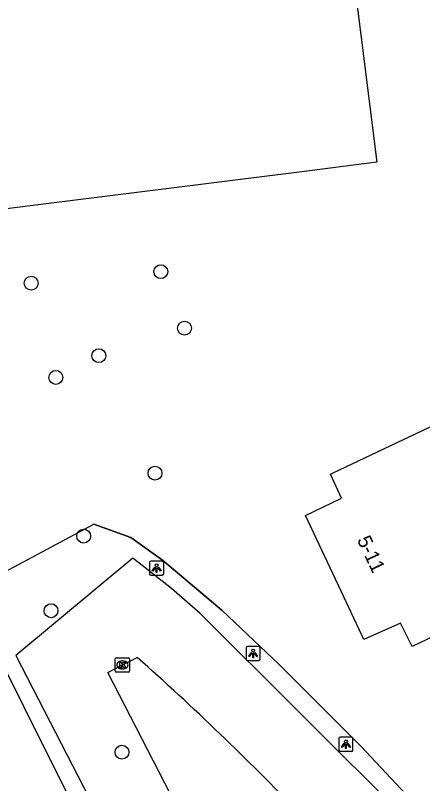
# Model space of a CAD drawing. Extents: x 161772 to 163123, y 383092 to 383917.
# Drawn here: x 162980 to 163008.7, y 383820.3 to 383874.4 of the extents above; entities that cross this region are included whole.
import ezdxf

# ---------------------------------------------------------------- set-up
doc = ezdxf.new("R2010")
doc.units = 0
for name, color, linetype in [('IMGEO_Boom', 7, 'Continuous'), ('IMGEO_Groenvoorziening', 7, 'Continuous'), ('IMGEO_Hek', 7, 'Continuous'), ('IMGEO_Kolk', 7, 'Continuous'), ('IMGEO_Lichtpunt', 7, 'Continuous'), ('IMGEO_Pand', 7, 'Continuous'), ('IMGEO_Pand_nummerreeks', 7, 'Continuous'), ('IMGEO_Parkeervlak_open', 7, 'Continuous'), ('IMGEO_Rijbaan_lokaal_open', 7, 'Continuous'), ('IMGEO_Voetpad_open', 7, 'Continuous')]:
    doc.layers.add(name, color=color, linetype=linetype)

msp = doc.modelspace()

# ---------------------------------------------------------------- linework, layer by layer
at = {"layer": 'IMGEO_Boom'}
for centre in [(162990.256, 383856.318), (162981.138, 383855.511), (162991.931, 383852.337), (162985.894, 383850.402), (162982.868, 383848.875), (162989.852, 383842.132), (162984.828, 383837.707), (162982.532, 383832.453), (162987.526, 383822.493)]:
    msp.add_circle(centre, 0.489, dxfattribs=at)
at = {"layer": 'IMGEO_Groenvoorziening'}
msp.add_lwpolyline([(162976.585, 383833.763), (162985.544, 383838.537), (162988.151, 383837.617), (162990.388, 383836.005), (162994.576, 383832.473), (162998.604, 383828.662), (163004.335, 383822.932), (163008.614, 383818.377)], dxfattribs=at)
at = {"layer": 'IMGEO_Hek'}
msp.add_lwpolyline([(163008.614, 383818.377), (163004.335, 383822.932), (162998.604, 383828.662), (162994.576, 383832.473), (162990.388, 383836.005), (162988.151, 383837.617), (162985.544, 383838.537)], dxfattribs=at)
at = {"layer": 'IMGEO_Kolk'}
for p, q in [((162987.057, 383828.213), (162987.057, 383829.065)), ((162987.132, 383829.139), (162987.984, 383829.139)), ((162987.545, 383828.919), (162987.57, 383828.919)), ((162988.058, 383829.065), (162988.058, 383828.213)), ((162987.984, 383828.139), (162987.132, 383828.139)), ((162987.568, 383828.359), (162987.543, 383828.359))]:
    msp.add_line(p, q, dxfattribs=at)
for points in [[(162987.057, 383828.213), (162987.057, 383829.065)], [(162987.132, 383829.139), (162987.984, 383829.139)], [(162987.378, 383828.839), (162987.501, 383828.839), (162987.501, 383828.688), (162987.631, 383828.839), (162987.795, 383828.839), (162987.649, 383828.688), (162987.802, 383828.439), (162987.65, 383828.439), (162987.565, 383828.603), (162987.501, 383828.536), (162987.501, 383828.439), (162987.378, 383828.439), (162987.378, 383828.839)], [(162988.058, 383829.065), (162988.058, 383828.213)], [(162987.984, 383828.139), (162987.132, 383828.139)]]:
    msp.add_lwpolyline(points, dxfattribs=at)
for centre, start, end in [((162987.134, 383829.063), 91.552, 178.448), ((162987.134, 383829.063), 91.552, 178.448), ((162987.982, 383829.063), 1.552, 88.448), ((162987.982, 383829.063), 1.552, 88.448), ((162987.134, 383828.215), 181.552, 268.448), ((162987.134, 383828.215), 181.552, 268.448), ((162987.982, 383828.215), 271.552, 358.448), ((162987.982, 383828.215), 271.552, 358.448)]:
    msp.add_arc(centre, 0.0765, start, end, dxfattribs=at)
for centre, major_axis, ratio, start_param, end_param in [((162987.544, 383828.639), (-0.387, 0.002), 0.722429, 4.712389, 7.853982), ((162987.569, 383828.639), (-0.39, 0.002), 0.717154, 1.570796, 4.712389)]:
    msp.add_ellipse(centre, major_axis=major_axis, ratio=ratio, start_param=start_param, end_param=end_param, dxfattribs=at)
at = {"layer": 'IMGEO_Lichtpunt'}
for p, q in [((162989.467, 383835.858), (162989.467, 383835.051)), ((162989.467, 383835.858), (162989.467, 383835.051)), ((162990.369, 383835.953), (162989.561, 383835.953)), ((162990.369, 383835.953), (162989.561, 383835.953)), ((162990.463, 383835.051), (162990.463, 383835.858)), ((162990.463, 383835.051), (162990.463, 383835.858)), ((162989.561, 383834.957), (162990.369, 383834.957)), ((162989.561, 383834.957), (162990.369, 383834.957)), ((162996.263, 383829.845), (162996.263, 383829.038)), ((162996.263, 383829.845), (162996.263, 383829.038)), ((162997.165, 383829.94), (162996.357, 383829.94)), ((162997.165, 383829.94), (162996.357, 383829.94)), ((162997.259, 383829.038), (162997.259, 383829.845)), ((162997.259, 383829.038), (162997.259, 383829.845)), ((162996.357, 383828.944), (162997.165, 383828.944)), ((162996.357, 383828.944), (162997.165, 383828.944)), ((163002.797, 383823.459), (163002.797, 383822.652)), ((163002.797, 383823.459), (163002.797, 383822.652)), ((163003.699, 383823.554), (163002.891, 383823.554)), ((163003.699, 383823.554), (163002.891, 383823.554)), ((163003.793, 383822.652), (163003.793, 383823.459)), ((163003.793, 383822.652), (163003.793, 383823.459)), ((163002.891, 383822.558), (163003.699, 383822.558)), ((163002.891, 383822.558), (163003.699, 383822.558))]:
    msp.add_line(p, q, dxfattribs=at)
for points in [[(162989.841, 383835.522), (162989.88, 383835.494), (162989.692, 383835.232), (162989.654, 383835.259), (162989.841, 383835.522)], [(162989.943, 383835.474), (162989.99, 383835.474), (162989.99, 383835.152), (162989.943, 383835.152), (162989.943, 383835.474)], [(162990.053, 383835.494), (162990.091, 383835.521), (162990.278, 383835.259), (162990.239, 383835.231), (162990.053, 383835.494)], [(162996.637, 383829.509), (162996.676, 383829.481), (162996.488, 383829.219), (162996.45, 383829.246), (162996.637, 383829.509)], [(162996.739, 383829.461), (162996.786, 383829.461), (162996.786, 383829.139), (162996.739, 383829.139), (162996.739, 383829.461)], [(162996.849, 383829.481), (162996.887, 383829.508), (162997.074, 383829.246), (162997.035, 383829.218), (162996.849, 383829.481)], [(163003.171, 383823.123), (163003.21, 383823.095), (163003.022, 383822.833), (163002.984, 383822.86), (163003.171, 383823.123)], [(163003.273, 383823.075), (163003.32, 383823.075), (163003.32, 383822.753), (163003.273, 383822.753), (163003.273, 383823.075)], [(163003.383, 383823.095), (163003.421, 383823.122), (163003.608, 383822.86), (163003.569, 383822.832), (163003.383, 383823.095)]]:
    msp.add_lwpolyline(points, dxfattribs=at)
for centre in [(162989.966, 383835.656), (162996.762, 383829.643), (163003.296, 383823.257)]:
    msp.add_circle(centre, 0.0994, dxfattribs=at)
for centre, start, end in [((162989.561, 383835.858), 90, 180), ((162989.561, 383835.858), 90, 180), ((162990.369, 383835.858), 0, 90), ((162990.369, 383835.858), 0, 90), ((162989.561, 383835.051), 180, 270), ((162989.561, 383835.051), 180, 270), ((162990.369, 383835.051), 270, 0), ((162990.369, 383835.051), 270, 360), ((162996.357, 383829.845), 90, 180), ((162996.357, 383829.845), 90, 180), ((162997.165, 383829.845), 0, 90), ((162997.165, 383829.845), 0, 90), ((162996.357, 383829.038), 180, 270), ((162996.357, 383829.038), 180, 270), ((162997.165, 383829.038), 270, 0), ((162997.165, 383829.038), 270, 360), ((163002.891, 383823.459), 90, 180), ((163002.891, 383823.459), 90, 180), ((163003.699, 383823.459), 0, 90), ((163003.699, 383823.459), 0, 90), ((163002.891, 383822.652), 180, 270), ((163002.891, 383822.652), 180, 270), ((163003.699, 383822.652), 270, 0), ((163003.699, 383822.652), 270, 360)]:
    msp.add_arc(centre, 0.0946, start, end, dxfattribs=at)
at = {"layer": 'IMGEO_Pand'}
for points in [[(162966.488, 383885.942), (162975.939, 383887.129), (162983.819, 383888.118), (162984.199, 383885.089), (162994.758, 383886.414), (162996.046, 383876.159), (163000, 383876.647), (163003.83, 383877.119), (163005.474, 383864.017), (163000, 383863.329), (162974.485, 383860.123), (162973.022, 383871.776), (162973.388, 383871.822), (162972.576, 383878.296), (162967.121, 383877.611)], [(163004.56, 383830.424), (163003.145, 383833.428), (163000.441, 383839.166), (163002.995, 383840.379), (163002.22, 383842.067), (163002.394, 383842.149), (163014.984, 383848.115), (163015.13, 383848.184), (163020.862, 383836.071), (163007.949, 383829.942), (163007.697, 383830.449), (163007.135, 383831.58), (163004.56, 383830.424)]]:
    msp.add_lwpolyline(points, dxfattribs=at)
at = {"layer": 'IMGEO_Parkeervlak_open'}
msp.add_lwpolyline([(163007.737, 383817.593), (163000, 383825.308), (162993.036, 383832.252), (162991.019, 383834.009), (162988.29, 383836.153), (162980.048, 383829.298), (162988.796, 383812.327)], dxfattribs=at)
at = {"layer": 'IMGEO_Rijbaan_lokaal_open'}
msp.add_lwpolyline([(162992.875, 383804.943), (162996.808, 383808.802), (162994.245, 383813.152), (162991.331, 383818.763), (162986.523, 383828.103), (162987.558, 383828.64), (162988.606, 383829.163)], dxfattribs=at)
msp.add_arc((162851.914, 383675.434), 205.712, 43.9561, 48.35727, dxfattribs=at)
at = {"layer": 'IMGEO_Voetpad_open'}
msp.add_lwpolyline([(162987.464, 383812.026), (162984.656, 383817.621), (162976.585, 383833.763)], dxfattribs=at)

# ---------------------------------------------------------------- texts
at = {"layer": 'IMGEO_Pand_nummerreeks'}
msp.add_text('5-11', height=1, rotation=295.1214, dxfattribs=at).set_placement((163004.059, 383837.447))

doc.saveas('drawing.dxf')
